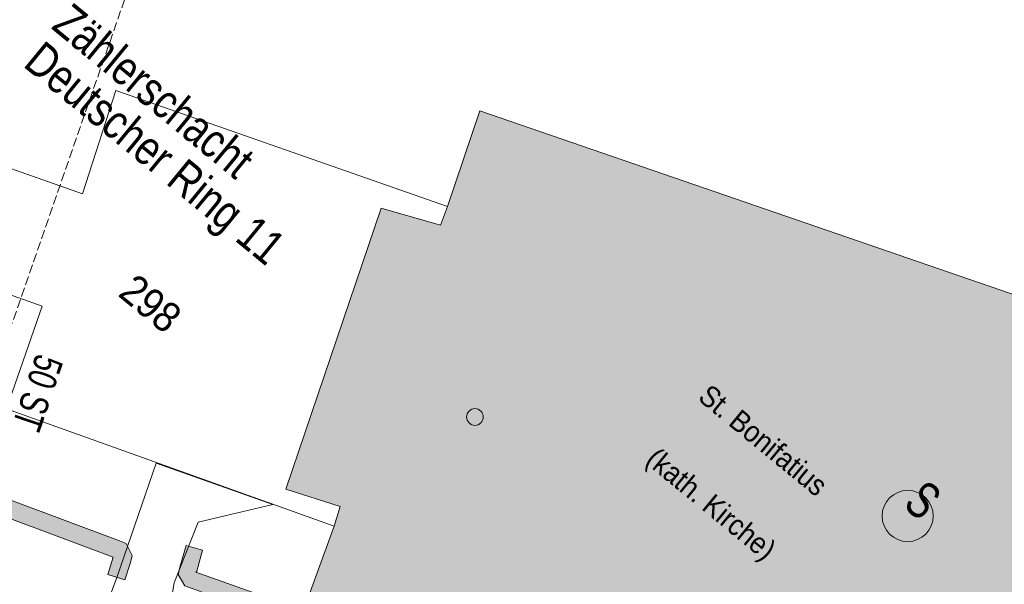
# Model space of a CAD drawing. Header units: metres. Extents: x -740 to 758, y -633 to 854.
# Tile 481 of 656: x -79 to -42, y -178 to -157. Entities that reach past the tile are written whole.
import ezdxf

# ---------------------------------------------------------------- set-up
doc = ezdxf.new("R2010")
doc.units = ezdxf.units.M
doc.header["$MEASUREMENT"] = 0
doc.linetypes.add('333_125', pattern=[0.4576, 0.3328, -0.1248])
for name, color, linetype in [('Gas.LOVION', 7, 'Continuous'), ('Grundkarte.LOVION', 7, 'Continuous'), ('Grundkarte_Text.LOVION', 7, 'Continuous'), ('Strom.LOVION', 7, 'Continuous'), ('Wasser.LOVION', 7, 'Continuous')]:
    doc.layers.add(name, color=color, linetype=linetype)
doc.styles.add('ERSTELLTER_STIL_1', font='arial.ttf')

msp = doc.modelspace()

# ---------------------------------------------------------------- hatches: boundary and pattern name
at = {"layer": 'Grundkarte.LOVION', "linetype": 'Continuous', "lineweight": 18}
for color, points in [(9, [(-65.294, -163.701), (-68.876, -174.218), (-66.832, -174.876), (-67.056, -175.607), (-68.431, -179.377), (-43.498, -188.022), (-43.012, -186.645), (-43.781, -186.336), (-42.753, -183.25), (-36.181, -185.474), (-32.645, -175.08), (-32.464, -175.121), (-32.4, -175.174), (-32.283, -175.163), (-32.192, -175.183), (-32.016, -175.166), (-31.925, -175.187), (-31.841, -175.149), (-31.75, -175.17), (-31.665, -175.132), (-31.548, -175.12), (-31.123, -174.931), (-31.012, -174.861), (-30.927, -174.823), (-30.874, -174.759), (-30.789, -174.721), (-30.419, -174.271), (-30.398, -174.18), (-30.293, -174.052), (-30.251, -173.87), (-30.198, -173.806), (-30.116, -173.443), (-30.154, -173.358), (-30.133, -173.268), (-30.144, -173.151), (-30.124, -173.06), (-30.161, -172.975), (-30.141, -172.884), (-30.179, -172.799), (-30.19, -172.682), (-30.342, -172.342), (-30.412, -172.231), (-30.449, -172.146), (-30.514, -172.093), (-30.552, -172.008), (-30.712, -171.876), (-30.75, -171.791), (-30.911, -171.659), (-31.002, -171.638), (-31.13, -171.533), (-31.221, -171.512), (-31.285, -171.459), (-31.376, -171.439), (-30.671, -169.271), (-31.68, -168.927), (-36.913, -167.103), (-39.726, -166.137), (-40.192, -167.424), (-61.601, -160.059), (-62.818, -163.636), (-63.074, -164.341)]), (254, [(-79.416, -175.249), (-75.336, -176.771), (-75.539, -177.412), (-74.899, -177.615), (-74.695, -176.974), (-74.633, -176.702), (-74.855, -176.251), (-75.1, -176.157), (-79.18, -174.635)]), (254, [(-71.993, -176.503), (-72.601, -176.326), (-72.846, -177.148), (-72.908, -177.42), (-72.66, -177.839), (-72.415, -177.934), (-68.431, -179.377), (-68.196, -178.762), (-72.238, -177.325), (-72.211, -177.293)])]:
    msp.add_hatch(color=color, dxfattribs=at).paths.add_polyline_path(points)

# ---------------------------------------------------------------- linework, layer by layer
at = {"layer": 'Gas.LOVION', "color": 5, "linetype": '333_125', "lineweight": 18}
msp.add_lwpolyline([(-70.4, -142.92), (-81.185, -173.929)], dxfattribs=at)
at = {"layer": 'Grundkarte.LOVION', "color": 253, "linetype": 'Continuous', "lineweight": 18}
msp.add_lwpolyline([(-65.294, -163.701), (-68.876, -174.218), (-66.832, -174.876), (-67.056, -175.607), (-79.337, -171.221), (-77.999, -167.367), (-114.441, -154.378), (-117.659, -151.087), (-121.656, -147.695), (-112.334, -146.902), (-112.55, -150.44), (-76.488, -163.17), (-75.242, -159.294), (-62.818, -163.636), (-63.074, -164.341)], close=True, dxfattribs=at)
at = {"layer": 'Grundkarte.LOVION', "color": 8, "linetype": 'Continuous', "lineweight": 18}
msp.add_lwpolyline([(-36.181, -185.474), (-42.753, -183.25), (-43.781, -186.336), (-43.012, -186.645), (-43.498, -188.022), (-68.431, -179.377), (-67.056, -175.607), (-66.832, -174.876), (-68.876, -174.218), (-65.294, -163.701), (-63.074, -164.341), (-62.818, -163.636), (-61.601, -160.059), (-40.192, -167.424)], dxfattribs=at)
at = {"layer": 'Grundkarte.LOVION', "color": 253, "linetype": 'Continuous', "lineweight": 18}
msp.add_lwpolyline([(-25.34, -202.946), (-54.109, -192.547), (-70.651, -186.598), (-71.634, -186.222), (-72.347, -185.582), (-73.453, -184.242), (-73.916, -183.43), (-74.706, -181.704), (-75.81, -179.182), (-75.203, -177.526), (-73.73, -173.245), (-69.352, -174.797), (-72.154, -175.455), (-73.055, -177.73), (-73.429, -179.954), (-72.699, -182.277), (-72.408, -182.839), (-71.806, -183.549), (-71.228, -184.024), (-52.838, -190.738), (-44.38, -193.813), (-41.372, -192.839)], dxfattribs=at)
at = {"layer": 'Grundkarte.LOVION', "color": 7, "linetype": 'Continuous', "lineweight": 13}
for points in [[(-79.416, -175.249), (-79.18, -174.635), (-75.1, -176.157), (-74.855, -176.251), (-74.633, -176.702), (-74.695, -176.974), (-74.899, -177.615), (-75.539, -177.412), (-75.336, -176.771)], [(-71.993, -176.503), (-72.211, -177.293), (-72.238, -177.325), (-68.196, -178.762), (-68.431, -179.377), (-72.415, -177.934), (-72.66, -177.839), (-72.908, -177.42), (-72.846, -177.148), (-72.601, -176.326)]]:
    msp.add_lwpolyline(points, close=True, dxfattribs=at)
at = {"layer": 'Grundkarte.LOVION', "color": 9, "linetype": 'Continuous', "lineweight": 18}
msp.add_circle((-61.786, -171.52), 0.313, dxfattribs=at)
at = {"layer": 'Strom.LOVION', "color": 1, "linetype": 'Continuous', "lineweight": 18}
msp.add_circle((-45.573, -175.226), 0.957, dxfattribs=at)

# ---------------------------------------------------------------- texts
at = {"layer": 'Gas.LOVION', "color": 5, "linetype": 'Continuous', "lineweight": 18, "insert": (-78.223, -169.093), "char_height": 1.06707, "attachment_point": 7, "rotation": 251.2448, "style": 'ERSTELLTER_STIL_1'}
msp.add_mtext('{\\A1;\\W0.71559x;50 ST}', dxfattribs=at)
at = {"layer": 'Grundkarte_Text.LOVION', "color": 7, "linetype": 'Continuous', "lineweight": 13, "attachment_point": 7, "style": 'ERSTELLTER_STIL_1'}
for s, insert, char_height, rotation in [('{\\A1;\\W0.89448x;298}', (-75.21, -166.972), 1.12434, 320.5841), ('{\\A1;\\W0.89448x;St. Bonifatius}', (-53.478, -170.864), 0.78705, 320.5831), ('{\\A1;\\W0.89450x;(kath. Kirche)}', (-55.591, -173.403), 0.78703, 320.5841)]:
    msp.add_mtext(s, dxfattribs=dict(at, insert=insert, char_height=char_height, rotation=rotation))
at = {"layer": 'Strom.LOVION', "color": 1, "linetype": 'Continuous', "lineweight": 18, "insert": (-45.798, -174.886), "char_height": 1.37442, "attachment_point": 7, "rotation": 320.5841, "style": 'ERSTELLTER_STIL_1'}
msp.add_mtext('{\\A1;\\W0.71556x;S}', dxfattribs=at)
at = {"layer": 'Wasser.LOVION', "color": 94, "linetype": 'Continuous', "lineweight": 18, "char_height": 1.28137, "attachment_point": 7, "rotation": 320.5839, "style": 'ERSTELLTER_STIL_1'}
for s, insert in [('{\\A1;\\W0.80002x;Zählerschacht}', (-77.708, -156.964)), ('{\\A1;\\W0.80002x;Deutscher Ring 11}', (-79.002, -158.668))]:
    msp.add_mtext(s, dxfattribs=dict(at, insert=insert))

doc.saveas('drawing.dxf')
